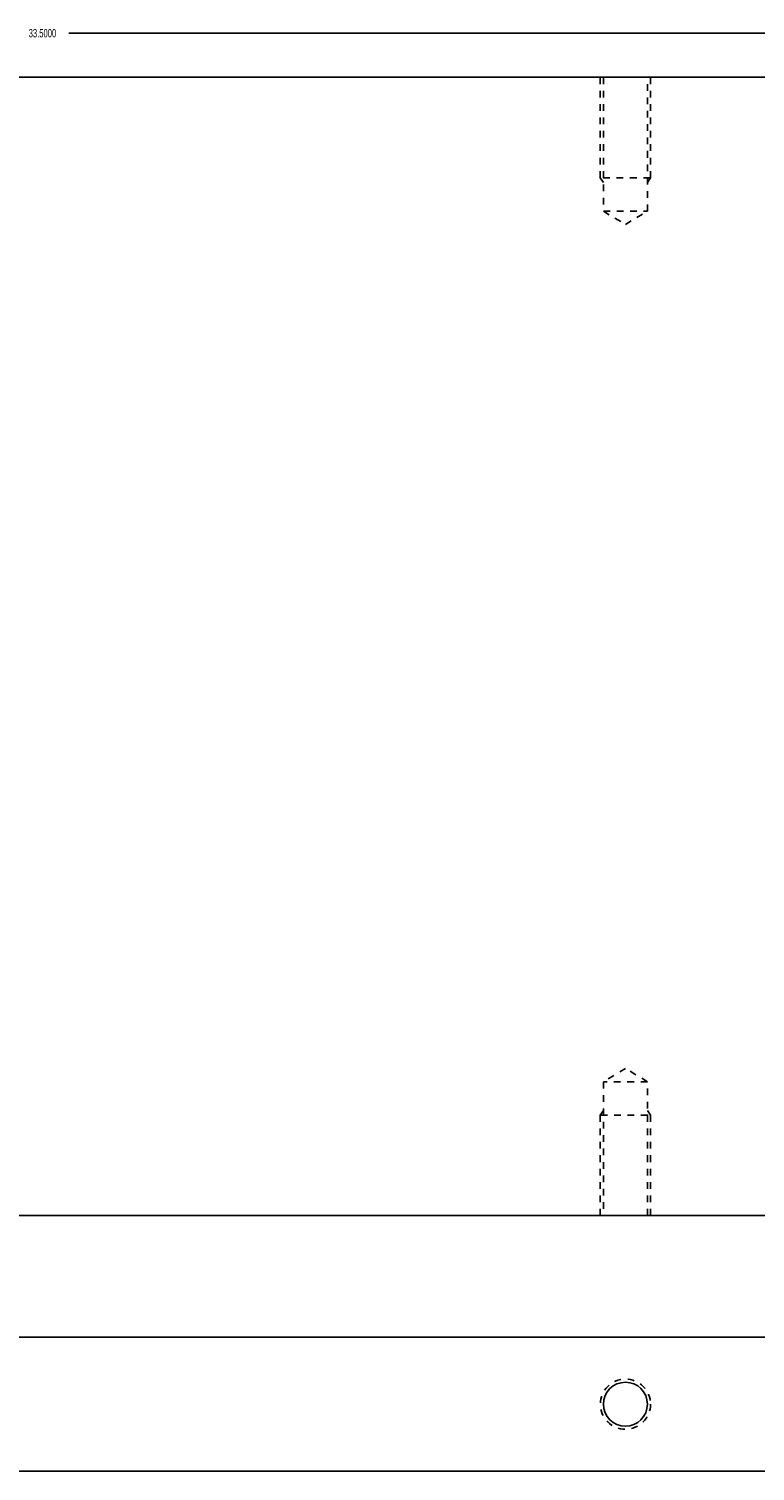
# Model space of a CAD drawing. Header units: inches. Extents: x 220 to 877, y 4 to 174.
# Tile 670 of 674: x 834 to 845, y 146 to 168. Entities that reach past the tile are written whole.
import ezdxf

# ---------------------------------------------------------------- set-up
doc = ezdxf.new("R2010")
doc.units = ezdxf.units.IN
doc.header["$LTSCALE"] = 0.5
doc.header["$MEASUREMENT"] = 0
doc.linetypes.add('HIDDEN', pattern=[0.225, 0.15, -0.075])
for name, color, linetype in [('SID-M-D', 42, 'Continuous'), ('SID-M-H', 4, 'HIDDEN'), ('SID-M-S', 105, 'Continuous')]:
    doc.layers.add(name, color=color, linetype=linetype)
doc.styles.add('SLDTEXTSTYLE0', font='TXT', dxfattribs={"width": 0.595745})

msp = doc.modelspace()

# ---------------------------------------------------------------- linework, layer by layer
at = {"layer": 'SID-M-D'}
msp.add_line((850.91965, 167.58478), (834.61165, 167.58478), dxfattribs=at)
at = {"layer": 'SID-M-H'}
for p, q in [((842.54465, 166.92488), (842.54465, 165.42488)), ((842.59155, 166.92488), (842.59155, 164.92488)), ((843.24775, 164.92488), (843.24775, 166.92488)), ((843.29465, 165.42488), (843.29465, 166.92488)), ((842.54465, 165.42488), (842.59155, 165.35453)), ((843.28744, 165.42488), (842.54465, 165.42488)), ((843.24775, 165.35453), (843.29465, 165.42488)), ((843.29465, 165.42488), (843.28745, 165.42488)), ((842.59155, 164.92488), (843.24775, 164.92488)), ((842.59155, 164.92488), (842.91965, 164.72774)), ((842.91965, 164.72774), (843.24775, 164.92488)), ((842.91965, 152.12202), (842.59155, 151.92488)), ((843.24775, 151.92488), (842.91965, 152.12202)), ((843.24775, 151.92488), (842.59155, 151.92488)), ((842.59155, 151.92488), (842.59155, 149.92488)), ((843.24775, 149.92488), (843.24775, 151.92488)), ((842.59155, 151.49523), (842.54465, 151.42488)), ((843.29465, 151.42488), (843.24775, 151.49523)), ((842.54465, 151.42488), (842.54465, 149.92488)), ((842.54465, 151.42488), (842.55186, 151.42488)), ((843.29465, 149.92488), (843.29465, 151.42488))]:
    msp.add_line(p, q, dxfattribs=at)
msp.add_circle((842.91965, 147.10791), 0.375, dxfattribs=at)
msp.add_open_spline([(842.55186, 151.42488), (842.5732, 151.42488), (842.60785, 151.42488), (842.65449, 151.42488), (842.71132, 151.42488), (842.77615, 151.42488), (842.8465, 151.42488), (842.91965, 151.42488), (842.99281, 151.42488), (843.06316, 151.42488), (843.12799, 151.42488), (843.18482, 151.42488), (843.23146, 151.42488), (843.26611, 151.42488), (843.28745, 151.42488), (843.29465, 151.42488), (843.29326, 151.42488), (843.29465, 151.42488)], degree=3, knots=[0, 0, 0, 0, 0.06666684, 0.13333349, 0.20000015, 0.2666668, 0.33333346, 0.40000011, 0.46666676, 0.53333342, 0.60000007, 0.66666673, 0.73333338, 0.80000004, 0.86666669, 0.93333335, 1, 1, 1, 1], dxfattribs=at)
at = {"layer": 'SID-M-S'}
for p, q in [((850.91965, 166.92488), (817.41965, 166.92488)), ((817.41965, 149.92488), (850.91965, 149.92488)), ((817.41965, 148.10791), (850.91965, 148.10791)), ((817.41965, 146.10791), (850.91965, 146.10791))]:
    msp.add_line(p, q, dxfattribs=at)
msp.add_circle((842.91965, 147.10791), 0.3281, dxfattribs=at)

# ---------------------------------------------------------------- texts
at = {"layer": 'SID-M-D', "insert": (834.0113, 167.64669), "char_height": 0.125, "attachment_point": 1, "style": 'SLDTEXTSTYLE0'}
msp.add_mtext('33.5000', dxfattribs=at)

doc.saveas('drawing.dxf')
